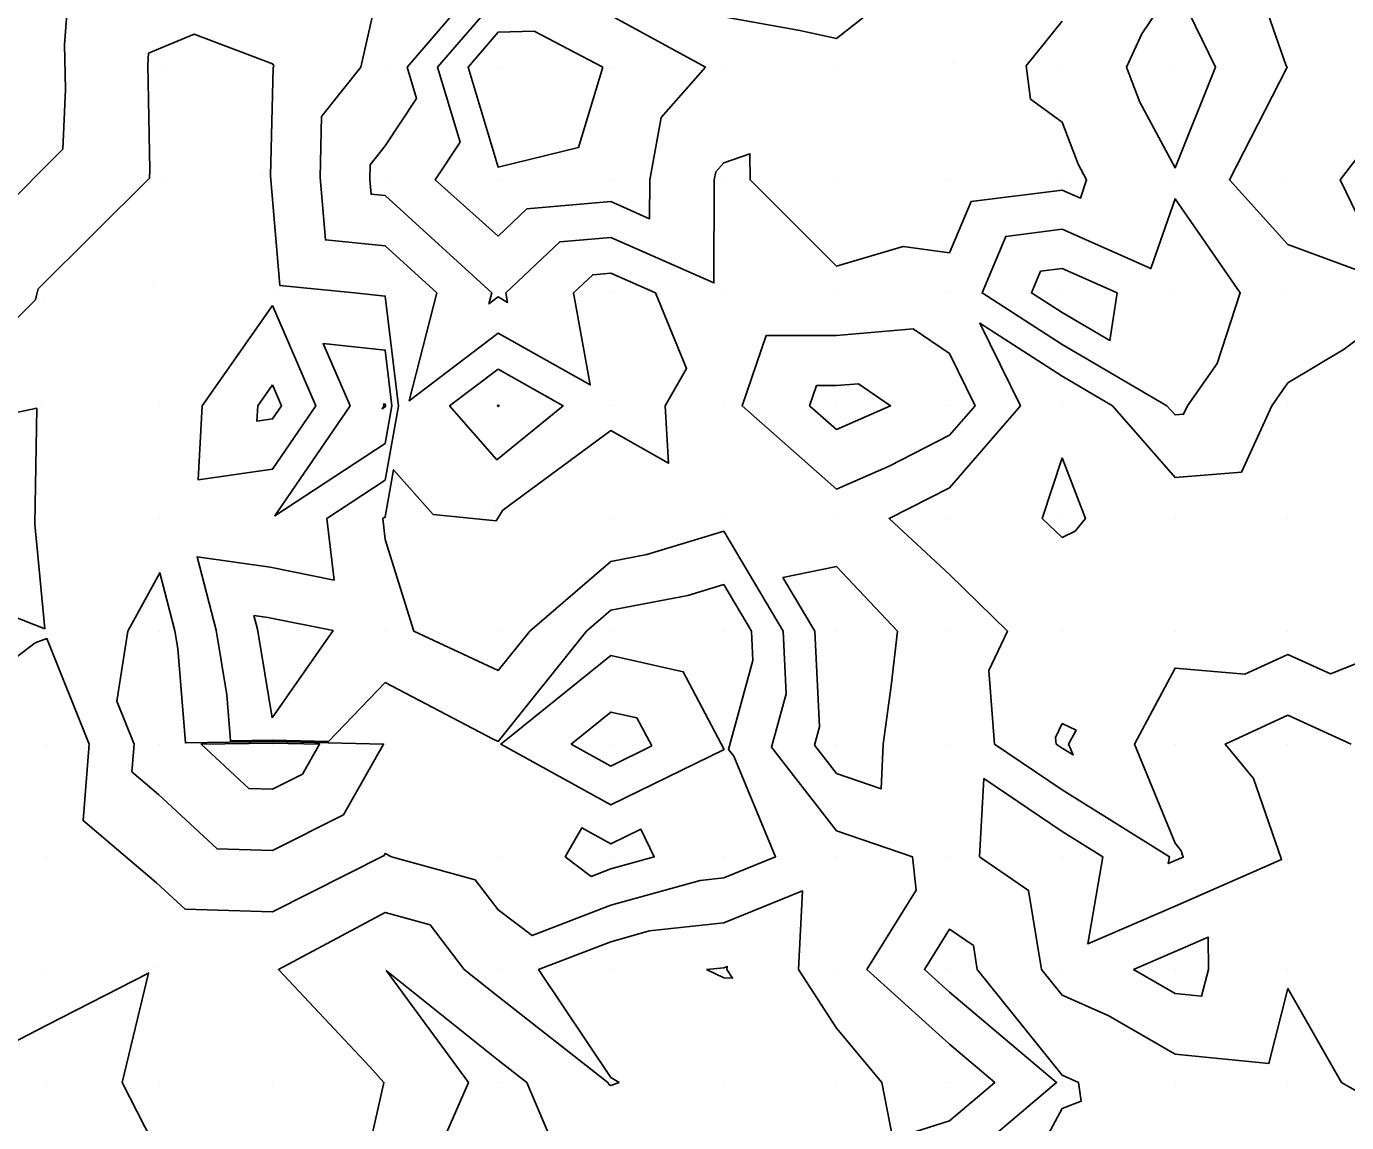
# Model space of a CAD drawing. Extents: x 2188792 to 2191981, y 386090 to 389710.
# Drawn here: x 2189698.4 to 2189815.5, y 386856.5 to 386953.7 of the extents above; entities that cross this region are included whole.
import ezdxf

# ---------------------------------------------------------------- set-up
doc = ezdxf.new("R2010")
doc.units = 0
for name, color, linetype in [('DTM Contours Major', 7, 'Continuous'), ('DTM Contours Minor', 7, 'Continuous'), ('Exist DTM QL2 LIDAR Elevation Point', 7, 'Continuous')]:
    doc.layers.add(name, color=color, linetype=linetype)

msp = doc.modelspace()

# ---------------------------------------------------------------- linework, layer by layer
at = {"layer": 'DTM Contours Major'}
for points in [[(2189749.53, 386950.12), (2189743.43, 386953.31), (2189740.24, 386953.22), (2189737.58, 386950.12), (2189740.24, 386941.27), (2189747.36, 386942.99), (2189749.53, 386950.12)], [(2189727.11, 386920.11), (2189724.73, 386925.62), (2189730.24, 386925.04), (2189730.83, 386920.1), (2189730.24, 386916.76), (2189720.46, 386910.34), (2189727.11, 386920.11)], [(2189740.24, 386920.17), (2189740.17, 386920.11), (2189740.24, 386920.03), (2189740.34, 386920.11), (2189740.24, 386920.17)], [(2189711.59, 386900.14), (2189710.24, 386905.3), (2189707.41, 386900.11), (2189706.45, 386893.9), (2189707.97, 386890.11), (2189707.77, 386887.65), (2189710.14, 386885.64), (2189715.32, 386880.81), (2189720.24, 386880.67), (2189726.52, 386883.83), (2189730.09, 386890.11), (2189720.27, 386890.32), (2189712.52, 386890.21), (2189711.84, 386898.59), (2189711.59, 386900.14)], [(2189750.24, 386879.04), (2189748.5, 386878.37), (2189746.19, 386880.11), (2189747.67, 386882.68), (2189750.24, 386881.26), (2189752.88, 386882.55), (2189754.08, 386880.11), (2189750.24, 386879.04)]]:
    msp.add_lwpolyline(points, dxfattribs=at)
at = {"layer": 'DTM Contours Minor'}
for points in [[(2189813.82, 386966.54), (2189820.25, 386964.83), (2189825.96, 386960.12), (2189830.25, 386954.82), (2189836.43, 386950.12), (2189830.25, 386947.24), (2189826.04, 386945.91), (2189820.25, 386947.11), (2189814.89, 386940.12), (2189819.3, 386931.06), (2189810.25, 386934.4), (2189805.07, 386940.12), (2189810.13, 386950), (2189810.18, 386950.12), (2189810.11, 386950.25), (2189806.68, 386960.12), (2189810.25, 386963.99), (2189813.82, 386966.54)], [(2189695.97, 386937.19), (2189701.64, 386942.84), (2189701.9, 386948.13), (2189701.81, 386952.13), (2189702.37, 386959.44)], [(2189730.24, 386959.66), (2189728.06, 386950.12), (2189724.59, 386945.76), (2189724.46, 386940.34), (2189724.93, 386934.81), (2189730.24, 386934.29), (2189734.81, 386930.11), (2189732.35, 386920.55), (2189740.24, 386926.55), (2189748.41, 386921.95), (2189746.93, 386930.11), (2189748.63, 386931.72), (2189750.24, 386931.86), (2189754.18, 386930.11), (2189756.95, 386923.4), (2189755.05, 386920.11), (2189755.34, 386915.01), (2189750.24, 386917.9), (2189740.65, 386910.83), (2189740.06, 386909.89), (2189734.49, 386910.45), (2189730.98, 386914.43), (2189730.24, 386910.25), (2189730.03, 386910.11), (2189730.24, 386908.24), (2189732.76, 386900.11), (2189740.24, 386896.62), (2189743.04, 386900.11), (2189750.24, 386906.3), (2189753.43, 386906.92), (2189760.24, 386908.98), (2189765.5, 386900.11), (2189765.78, 386894.57), (2189764.48, 386889.82), (2189770.24, 386882.41), (2189776.96, 386880.11), (2189777.29, 386877.16), (2189772.93, 386870.11), (2189780.24, 386863.5), (2189784.27, 386860.11), (2189780.24, 386856.69), (2189775.22, 386855.09), (2189774.24, 386860.11), (2189770.24, 386864.92), (2189766.88, 386870.11), (2189767.22, 386877.09), (2189760.24, 386874.26), (2189753.67, 386873.54), (2189750.24, 386872.58), (2189743.82, 386870.11), (2189750.24, 386860.55), (2189750.97, 386860.11), (2189750.24, 386859.83), (2189750.06, 386859.93), (2189749.98, 386860.11), (2189740.24, 386867.71), (2189737.24, 386870.11), (2189734.21, 386874.08), (2189730.24, 386875.18), (2189720.77, 386870.11), (2189728.87, 386861.48), (2189730.12, 386860.11), (2189730.07, 386859.94), (2189727.86, 386850.11)], [(2189740.24, 386959.52), (2189732.18, 386950.12), (2189733.01, 386947.34), (2189730.24, 386943.14), (2189728.9, 386941.46), (2189728.86, 386940.17), (2189728.98, 386938.85), (2189730.24, 386938.73), (2189739.68, 386930.11), (2189739.43, 386929.13), (2189740.24, 386929.75), (2189741.08, 386929.27), (2189740.93, 386930.11), (2189745.71, 386934.65), (2189750.24, 386935.03), (2189759.37, 386930.99), (2189759.4, 386940.12), (2189759.53, 386940.83), (2189760.24, 386941.64), (2189762.56, 386942.44), (2189762.57, 386940.12), (2189770.24, 386932.48), (2189776.14, 386934.22), (2189780.24, 386933.65), (2189782.16, 386938.2), (2189790.24, 386939.22), (2189791.86, 386938.5), (2189792.41, 386940.12), (2189791.66, 386941.53), (2189790.24, 386945.25), (2189787.42, 386947.29), (2189787.04, 386950.23), (2189790.24, 386954.19)], [(2189779.69, 386960.12), (2189770.24, 386952.66), (2189766.98, 386953.38), (2189760.24, 386954.6)], [(2189797.29, 386953.07), (2189800.25, 386957.49), (2189803.84, 386950.12), (2189800.25, 386941.19), (2189797.13, 386947.01), (2189795.95, 386950.12), (2189797.29, 386953.07)], [(2189746.68, 386956.55), (2189740.24, 386956.37), (2189734.88, 386950.12), (2189736.87, 386943.48), (2189734.65, 386940.12), (2189740.24, 386935.15), (2189742.79, 386937.57), (2189750.24, 386938.21), (2189753.67, 386936.69), (2189753.68, 386940.12), (2189754.7, 386945.65), (2189758.62, 386950.12), (2189750.24, 386954.69), (2189746.68, 386956.55)], [(2189688.35, 386918.68), (2189699.22, 386929.49), (2189699.33, 386929.88), (2189699.48, 386930.46), (2189709.34, 386940.29), (2189709.37, 386941.02), (2189709.18, 386950.34), (2189709.25, 386951.35), (2189713.3, 386953.04), (2189720.24, 386950.42), (2189720.36, 386950.24), (2189720.33, 386950.12), (2189720.29, 386950.06), (2189720.06, 386940.5), (2189720.89, 386930.77), (2189727.52, 386930.11), (2189730.24, 386929.83), (2189731.41, 386920.08), (2189730.24, 386913.51), (2189725.07, 386910.11), (2189725.7, 386904.65), (2189720.03, 386905.78), (2189713.55, 386906.7), (2189715.25, 386900.21), (2189716.19, 386894.46), (2189716.52, 386890.39), (2189720.28, 386890.45), (2189725.19, 386890.34), (2189730.24, 386895.56), (2189739.8, 386890.55), (2189740.24, 386890.34), (2189748.08, 386900.11), (2189750.24, 386901.97), (2189757.06, 386903.29), (2189760.24, 386904.25), (2189762.7, 386900.11), (2189762.83, 386897.53), (2189760.66, 386889.62), (2189761.13, 386889.02), (2189764.84, 386880.11), (2189760.24, 386878.25), (2189758.15, 386878.02), (2189750.24, 386875.81), (2189743.25, 386873.12), (2189740.24, 386875.4), (2189738.2, 386878.07), (2189730.8, 386880.11), (2189730.24, 386880.41), (2189730.13, 386880.22), (2189720.24, 386875.23), (2189712.49, 386875.46), (2189709.97, 386877.81), (2189703.45, 386883.32), (2189703.99, 386890.11), (2189700.24, 386899.46), (2189699.21, 386899.09), (2189690.23, 386892.25)], [(2189799.52, 386920.11), (2189790.24, 386925.54), (2189783.14, 386930.11), (2189785.24, 386935.12), (2189790.24, 386935.75), (2189798.1, 386932.26), (2189800.25, 386938.45), (2189806.03, 386930.11), (2189803.99, 386923.86), (2189801.36, 386920.11), (2189801.01, 386919.35), (2189800.25, 386919.29), (2189799.52, 386920.11)], [(2189790.24, 386928.36), (2189787.52, 386930.11), (2189788.33, 386932.03), (2189790.24, 386932.27), (2189795.11, 386930.11), (2189794.47, 386925.89), (2189790.24, 386928.36)], [(2189720.24, 386928.99), (2189713.99, 386920.11), (2189713.66, 386913.53), (2189720.24, 386914.47), (2189724.08, 386920.11), (2189720.24, 386928.99)], [(2189820.25, 386928.89), (2189815.25, 386925.11), (2189810.25, 386922.12), (2189808.84, 386920.11), (2189806.14, 386914.22), (2189800.25, 386913.75), (2189794.7, 386920.11), (2189790.24, 386922.72), (2189782.94, 386927.42), (2189786.54, 386920.11), (2189780.24, 386912.83), (2189774.9, 386910.11), (2189780.24, 386905.14), (2189785.39, 386900.11), (2189783.74, 386896.62), (2189784.24, 386890.11), (2189790.24, 386886.05), (2189799.75, 386880.11), (2189799.64, 386879.51), (2189800.25, 386879.77), (2189800.98, 386880.09), (2189800.79, 386880.65), (2189800.25, 386881.31), (2189796.64, 386890.11), (2189800.25, 386896.85), (2189806.44, 386896.3), (2189810.25, 386898.06), (2189814.02, 386896.34), (2189820.25, 386898.82)], [(2189782.52, 386920.11), (2189780.24, 386924.73), (2189777.04, 386926.91), (2189770.24, 386926.34), (2189764.01, 386926.34), (2189761.86, 386920.11), (2189770.24, 386912.71), (2189774.89, 386914.76), (2189780.24, 386917.48), (2189782.52, 386920.11)], [(2189740.24, 386923.36), (2189735.94, 386920.09), (2189740.14, 386915.32), (2189746, 386920.11), (2189740.24, 386923.36)], [(2189720.24, 386921.97), (2189718.93, 386920.11), (2189718.86, 386918.73), (2189720.24, 386918.93), (2189721.04, 386920.11), (2189720.24, 386921.97)], [(2189770.24, 386921.89), (2189768.47, 386921.89), (2189767.85, 386920.11), (2189770.24, 386918), (2189775.03, 386920.11), (2189772.18, 386922.05), (2189770.24, 386921.89)], [(2189700.06, 386900.31), (2189699.17, 386909.59), (2189699.36, 386919.88), (2189688.82, 386917.68), (2189681.69, 386910.3), (2189690.8, 386903.96), (2189700.06, 386900.31)], [(2189730.15, 386920.11), (2189730.08, 386920.27), (2189730.24, 386920.25), (2189730.26, 386920.11), (2189730.24, 386920.02), (2189729.96, 386919.83), (2189730.15, 386920.11)], [(2189790.24, 386915.48), (2189788.47, 386910.11), (2189790.24, 386908.43), (2189791.38, 386908.97), (2189792.32, 386910.11), (2189790.24, 386915.48)], [(2189770.24, 386905.86), (2189765.49, 386904.86), (2189768.31, 386900.11), (2189768.73, 386891.62), (2189768.29, 386890.01), (2189770.24, 386887.51), (2189774.2, 386886.15), (2189774.36, 386890.11), (2189775.09, 386895.26), (2189775.63, 386900.11), (2189770.24, 386905.86)], [(2189720.2, 386892.43), (2189725.61, 386900.19), (2189719.83, 386901.34), (2189718.59, 386901.52), (2189718.91, 386900.28), (2189720.2, 386892.43)], [(2189760.28, 386889.63), (2189756.65, 386896.52), (2189750.24, 386897.96), (2189740.47, 386890.11), (2189750.24, 386884.71), (2189760.28, 386889.63)], [(2189753.86, 386889.94), (2189752.55, 386892.42), (2189750.24, 386892.94), (2189746.72, 386890.11), (2189750.24, 386888.16), (2189753.86, 386889.94)], [(2189815.86, 386890.11), (2189810.25, 386892.67), (2189804.69, 386890.11), (2189807.2, 386887.06), (2189809.69, 386879.88), (2189800.25, 386875.73), (2189792.52, 386872.39), (2189793.84, 386880.11), (2189790.24, 386882.36), (2189783.31, 386887.05), (2189782.9, 386880.11), (2189787.26, 386877.13), (2189788.42, 386870.11), (2189790.24, 386867.84), (2189794.31, 386866.04), (2189800.25, 386862.62), (2189808.57, 386861.78), (2189810.25, 386868.42), (2189814.99, 386860.11), (2189818.33, 386858.19)], [(2189790.24, 386891.92), (2189789.66, 386890.69), (2189789.71, 386890.11), (2189790.24, 386889.75), (2189791.21, 386889.14), (2189790.81, 386890.11), (2189791.47, 386891.34), (2189790.24, 386891.92)], [(2189720.25, 386890.2), (2189713.92, 386890.11), (2189718.15, 386886.16), (2189720.24, 386886.1), (2189722.91, 386887.44), (2189724.42, 386890.11), (2189720.25, 386890.2)], [(2189786.1, 386850.11), (2189790.24, 386857.78), (2189791.92, 386858.43), (2189791.68, 386860.11), (2189790.24, 386860.74), (2189782.72, 386870.11), (2189782.37, 386872.24), (2189780.24, 386873.69), (2189778.03, 386870.11), (2189780.24, 386868.1), (2189789.75, 386860.11), (2189780.24, 386852.05)], [(2189800.25, 386871.7), (2189796.57, 386870.11), (2189800.25, 386867.99), (2189802.6, 386867.75), (2189803.2, 386870.11), (2189803.18, 386872.99), (2189800.25, 386871.7)], [(2189758.71, 386870.11), (2189760.24, 386870.28), (2189760.53, 386870.39), (2189760.51, 386870.11), (2189761.01, 386869.34), (2189760.24, 386869.39), (2189758.71, 386870.11)], [(2189710.24, 386853.56), (2189706.91, 386860.11), (2189709.25, 386869.8), (2189700.24, 386865.18), (2189690.4, 386860.11), (2189700.24, 386850.76)], [(2189744.99, 386854.86), (2189742.78, 386860.11), (2189740.24, 386862.09), (2189730.34, 386870.01), (2189737.61, 386860.11), (2189735.38, 386854.97)]]:
    msp.add_lwpolyline(points, dxfattribs=at)
at = {"layer": 'Exist DTM QL2 LIDAR Elevation Point'}
for p, q in [((2189710.36, 386950.05), (2189710.36, 386950.05)), ((2189720.24, 386950.12), (2189720.24, 386950.12)), ((2189730.24, 386950.12), (2189730.24, 386950.12)), ((2189740.24, 386950.12), (2189740.24, 386950.12)), ((2189750.24, 386950.12), (2189750.24, 386950.12)), ((2189760.24, 386950.12), (2189760.24, 386950.12)), ((2189770.24, 386950.12), (2189770.24, 386950.12)), ((2189780.61, 386950.46), (2189780.61, 386950.46)), ((2189790.24, 386950.12), (2189790.24, 386950.12)), ((2189800.25, 386950.12), (2189800.25, 386950.12)), ((2189810.25, 386950.12), (2189810.25, 386950.12)), ((2189719.35, 386940.53), (2189719.35, 386940.53)), ((2189710.58, 386939.88), (2189710.58, 386939.88)), ((2189730.24, 386940.12), (2189730.24, 386940.12)), ((2189740.24, 386940.12), (2189740.24, 386940.12)), ((2189750.24, 386940.12), (2189750.24, 386940.12)), ((2189760.24, 386940.12), (2189760.24, 386940.12)), ((2189770.24, 386940.12), (2189770.24, 386940.12)), ((2189780.24, 386940.12), (2189780.24, 386940.12)), ((2189790.24, 386940.12), (2189790.24, 386940.12)), ((2189800.25, 386940.12), (2189800.25, 386940.12)), ((2189810.25, 386940.12), (2189810.25, 386940.12)), ((2189709.68, 386930.99), (2189709.68, 386930.99)), ((2189720.24, 386930.11), (2189720.24, 386930.11)), ((2189730.24, 386930.11), (2189730.24, 386930.11)), ((2189740.24, 386930.11), (2189740.24, 386930.11)), ((2189750.24, 386930.11), (2189750.24, 386930.11)), ((2189760.24, 386930.11), (2189760.24, 386930.11)), ((2189770.24, 386930.11), (2189770.24, 386930.11)), ((2189780.24, 386930.11), (2189780.24, 386930.11)), ((2189790.24, 386930.11), (2189790.24, 386930.11)), ((2189800.25, 386930.11), (2189800.25, 386930.11)), ((2189810.25, 386930.11), (2189810.25, 386930.11)), ((2189700.04, 386929.38), (2189700.04, 386929.38)), ((2189699.75, 386920.39), (2189699.75, 386920.39)), ((2189710.24, 386920.11), (2189710.24, 386920.11)), ((2189720.24, 386920.11), (2189720.24, 386920.11)), ((2189730.24, 386920.11), (2189730.24, 386920.11)), ((2189731.96, 386920.06), (2189731.96, 386920.06)), ((2189740.24, 386920.11), (2189740.24, 386920.11)), ((2189750.24, 386920.11), (2189750.24, 386920.11)), ((2189760.24, 386920.11), (2189760.24, 386920.11)), ((2189770.24, 386920.11), (2189770.24, 386920.11)), ((2189780.24, 386920.11), (2189780.24, 386920.11)), ((2189790.24, 386920.11), (2189790.24, 386920.11)), ((2189800.25, 386920.11), (2189800.25, 386920.11)), ((2189810.25, 386920.11), (2189810.25, 386920.11)), ((2189710.24, 386910.11), (2189710.24, 386910.11)), ((2189720.24, 386910.11), (2189720.24, 386910.11)), ((2189730.24, 386910.11), (2189730.24, 386910.11)), ((2189740.04, 386910.88), (2189740.04, 386910.88)), ((2189750.24, 386910.11), (2189750.24, 386910.11)), ((2189760.24, 386910.11), (2189760.24, 386910.11)), ((2189770.24, 386910.11), (2189770.24, 386910.11)), ((2189780.24, 386910.11), (2189780.24, 386910.11)), ((2189790.24, 386910.11), (2189790.24, 386910.11)), ((2189800.25, 386910.11), (2189800.25, 386910.11)), ((2189810.25, 386910.11), (2189810.25, 386910.11)), ((2189699.55, 386909.58), (2189699.55, 386909.58)), ((2189700.24, 386900.11), (2189700.24, 386900.11)), ((2189710.24, 386900.11), (2189710.24, 386900.11)), ((2189719.78, 386900.3), (2189719.78, 386900.3)), ((2189730.24, 386900.11), (2189730.24, 386900.11)), ((2189740.24, 386900.11), (2189740.24, 386900.11)), ((2189750.24, 386900.11), (2189750.24, 386900.11)), ((2189760.24, 386900.11), (2189760.24, 386900.11)), ((2189770.24, 386900.11), (2189770.24, 386900.11)), ((2189780.24, 386900.11), (2189780.24, 386900.11)), ((2189790.24, 386900.11), (2189790.24, 386900.11)), ((2189800.25, 386900.11), (2189800.25, 386900.11)), ((2189810.25, 386900.11), (2189810.25, 386900.11)), ((2189700.24, 386890.11), (2189700.24, 386890.11)), ((2189710.24, 386890.11), (2189710.24, 386890.11)), ((2189720.24, 386890.11), (2189720.24, 386890.11)), ((2189720.3, 386890.56), (2189720.3, 386890.56)), ((2189730.24, 386890.11), (2189730.24, 386890.11)), ((2189740.24, 386890.11), (2189740.24, 386890.11)), ((2189750.24, 386890.11), (2189750.24, 386890.11)), ((2189770.24, 386890.11), (2189770.24, 386890.11)), ((2189780.24, 386890.11), (2189780.24, 386890.11)), ((2189790.24, 386890.11), (2189790.24, 386890.11)), ((2189800.25, 386890.11), (2189800.25, 386890.11)), ((2189810.25, 386890.11), (2189810.25, 386890.11)), ((2189760.52, 386889.62), (2189760.52, 386889.62)), ((2189700.24, 386880.11), (2189700.24, 386880.11)), ((2189730.24, 386880.11), (2189730.24, 386880.11)), ((2189740.24, 386880.11), (2189740.24, 386880.11)), ((2189750.24, 386880.11), (2189750.24, 386880.11)), ((2189760.24, 386880.11), (2189760.24, 386880.11)), ((2189770.24, 386880.11), (2189770.24, 386880.11)), ((2189780.24, 386880.11), (2189780.24, 386880.11)), ((2189790.24, 386880.11), (2189790.24, 386880.11)), ((2189800.25, 386880.11), (2189800.25, 386880.11)), ((2189810.19, 386879.86), (2189810.19, 386879.86)), ((2189709.82, 386870.41), (2189709.82, 386870.41)), ((2189700.24, 386870.11), (2189700.24, 386870.11)), ((2189720.24, 386870.11), (2189720.24, 386870.11)), ((2189730.24, 386870.11), (2189730.24, 386870.11)), ((2189740.24, 386870.11), (2189740.24, 386870.11)), ((2189750.24, 386870.11), (2189750.24, 386870.11)), ((2189760.24, 386870.11), (2189760.24, 386870.11)), ((2189770.24, 386870.11), (2189770.24, 386870.11)), ((2189780.24, 386870.11), (2189780.24, 386870.11)), ((2189790.24, 386870.11), (2189790.24, 386870.11)), ((2189800.25, 386870.11), (2189800.25, 386870.11)), ((2189810.25, 386870.11), (2189810.25, 386870.11)), ((2189700.24, 386860.11), (2189700.24, 386860.11)), ((2189710.24, 386860.11), (2189710.24, 386860.11)), ((2189720.24, 386860.11), (2189720.24, 386860.11)), ((2189730.24, 386860.11), (2189730.24, 386860.11)), ((2189740.24, 386860.11), (2189740.24, 386860.11)), ((2189750.24, 386860.11), (2189750.24, 386860.11)), ((2189760.24, 386860.11), (2189760.24, 386860.11)), ((2189770.24, 386860.11), (2189770.24, 386860.11)), ((2189780.24, 386860.11), (2189780.24, 386860.11)), ((2189790.24, 386860.11), (2189790.24, 386860.11)), ((2189800.25, 386860.11), (2189800.25, 386860.11)), ((2189810.25, 386860.11), (2189810.25, 386860.11))]:
    msp.add_line(p, q, dxfattribs=at)

doc.saveas('drawing.dxf')
